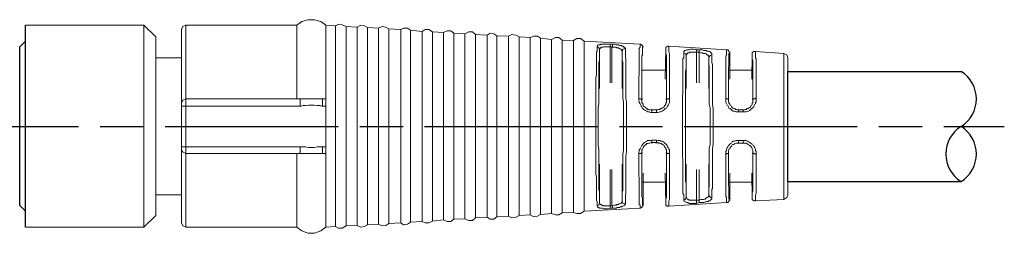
# Model space of a CAD drawing. Header units: millimetres. Extents: x 399 to 6233, y -1870 to 1602.
# Tile 274 of 656: x 3821 to 3889, y 472 to 487. Entities that reach past the tile are written whole.
import ezdxf

# ---------------------------------------------------------------- set-up
doc = ezdxf.new("R2010")
doc.units = ezdxf.units.MM
doc.linetypes.add('AM_ISO08W050', pattern=[18, 12, -1.5, 3, -1.5])
doc.layers.add('AM_7', color=4, linetype='AM_ISO08W050', lineweight=25)
doc.layers.add('可見 (ISO)', color=7, linetype='Continuous', lineweight=25)
doc.layers.add('S40', color=7, linetype='Continuous')
doc.layers.add('中繼線', color=7, linetype='Continuous')

# ---------------------------------------------------------------- blocks, each defined once
blk = doc.blocks.new('S40-下視-02')
at = {"layer": '可見 (ISO)'}
for p, q in [((63.12, -7), (63.12, 7)), ((62.72, 5.5), (63.12, 5.9)), ((62.72, -5.5), (62.72, 5.5)), ((62.72, -5.5), (63.12, -5.9))]:
    blk.add_line(p, q, dxfattribs=at)
blk = doc.blocks.new('180度接頭-正視')
for p, q in [((52.874, 3.794), (64.874, 3.794)), ((52.874, -3.843), (52.874, 3.794)), ((52.874, -3.843), (64.874, -3.843))]:
    blk.add_line(p, q)
at = {"lineweight": 20}
for points in [[(0, 7), (8.214, 7)], [(0, -7), (0, 7)], [(8.214, 7), (9.029, 6.185)], [(8.214, -7), (8.214, 7), (8.214, 7)], [(11.124, 7), (10.907, 6.917), (10.824, 6.701)], [(20.817, 7), (20.485, 7.249), (20.052, 7.382), (19.587, 7.382), (19.154, 7.249), (18.822, 7), (11.124, 7)], [(11.124, 7), (11.124, 1.895)], [(18.822, 1.895), (18.822, 7), (18.822, 7)], [(21.499, 6.95), (20.817, 7)], [(20.817, 7), (20.817, 1.895)], [(22.23, 6.917), (21.964, 7.033), (21.715, 7.083), (21.499, 6.95)], [(21.499, -6.967), (21.499, 6.95)], [(22.995, 6.867), (22.23, 6.917)], [(22.23, -6.917), (22.23, 6.917), (22.23, 6.917)], [(23.71, 6.834), (23.511, 6.95), (23.245, 7), (22.995, 6.867)], [(22.995, -6.884), (22.995, 6.867), (22.995, 6.867)], [(24.475, 6.784), (23.71, 6.834)], [(23.71, -6.834), (23.71, 6.834), (23.71, 6.834)], [(25.207, 6.751), (24.99, 6.867), (24.741, 6.917), (24.475, 6.784)], [(9.029, -6.202), (9.029, 6.185)], [(10.824, 1.596), (10.824, 6.701)], [(24.475, -6.8), (24.475, 6.784), (24.475, 6.784)], [(26.021, 6.701), (25.207, 6.751)], [(25.207, -6.751), (25.207, 6.751), (25.207, 6.751)], [(26.703, 6.651), (26.487, 6.784), (26.221, 6.784), (26.021, 6.701)], [(26.021, -6.701), (26.021, 6.701)], [(27.501, 6.568), (26.703, 6.651)], [(26.703, -6.667), (26.703, 6.651), (26.703, 6.651)], [(28.233, 6.534), (27.967, 6.701), (27.717, 6.701), (27.501, 6.568)], [(27.501, -6.618), (27.501, 6.568), (27.501, 6.568)], [(28.998, 6.485), (28.233, 6.534)], [(28.233, -6.584), (28.233, 6.534), (28.233, 6.534)], [(29.713, 6.451), (29.496, 6.618), (29.247, 6.618), (28.998, 6.485)], [(28.998, -6.501), (28.998, 6.485), (28.998, 6.485)], [(30.477, 6.401), (29.713, 6.451)], [(29.713, -6.451), (29.713, 6.451), (29.713, 6.451)], [(31.209, 6.352), (30.993, 6.534), (30.743, 6.534), (30.477, 6.401)], [(30.477, -6.418), (30.477, 6.401), (30.477, 6.401)], [(32.024, 6.318), (31.209, 6.352)], [(31.209, -6.368), (31.209, 6.352), (31.209, 6.352)], [(32.689, 6.268), (32.489, 6.401), (32.223, 6.451), (32.024, 6.318)], [(32.024, -6.318), (32.024, 6.318), (32.024, 6.318)], [(33.504, 6.235), (32.689, 6.268)], [(32.689, -6.285), (32.689, 6.268), (32.689, 6.268)], [(34.235, 6.185), (34.019, 6.318), (33.72, 6.352), (33.504, 6.235)], [(33.504, -6.235), (33.504, 6.235), (33.504, 6.235)], [(35, 6.152), (34.235, 6.185)], [(34.235, -6.202), (34.235, 6.185), (34.235, 6.185)], [(35.715, 6.102), (35.499, 6.235), (35.249, 6.235), (35, 6.152)], [(35, -6.152), (35, 6.152), (35, 6.152)], [(37.211, 5.969), (36.995, 6.152), (36.746, 6.152), (36.48, 6.019)], [(36.48, 6.019), (35.715, 6.102)], [(35.715, -6.119), (35.715, 6.102), (35.715, 6.102)], [(36.48, -6.069), (36.48, 6.019), (36.48, 6.019)], [(38.01, 5.936), (37.211, 5.969)], [(37.211, -6.019), (37.211, 5.969), (37.211, 5.969)], [(42.615, 5.686), (38.741, 5.886), (38.492, 6.069), (38.226, 6.069), (38.01, 5.936)], [(38.01, -5.986), (38.01, 5.936), (38.01, 5.936)], [(38.741, 5.886), (38.741, -5.903), (38.741, -5.903)], [(39.639, -5.52), (39.639, -5.254), (39.589, -5.138), (39.589, -3.558), (39.556, -3.342), (39.556, -3.176), (39.556, -3.01), (39.556, -2.793), (39.556, -2.577), (39.556, -2.411), (39.556, -2.195), (39.556, -1.979), (39.556, -1.762), (39.556, -1.347), (39.556, -0.881), (39.556, -0.449), (39.556, -0.033), (39.556, 0.449), (39.556, 0.865), (39.556, 1.33), (39.556, 1.762), (39.556, 2.195), (39.556, 2.394), (39.556, 2.577), (39.556, 2.777), (39.556, 2.993), (39.556, 3.159), (39.556, 3.342), (39.589, 3.558), (39.589, 3.724), (39.589, 3.891), (39.589, 4.057), (39.589, 4.19), (39.589, 4.356), (39.589, 4.489), (39.589, 4.656), (39.589, 4.789), (39.589, 4.905), (39.589, 5.005), (39.589, 5.121), (39.639, 5.204), (39.639, 5.337), (39.639, 5.42), (39.639, 5.504)], [(39.639, 5.504), (39.639, 5.553), (39.672, 5.587), (39.722, 5.637), (39.755, 5.637), (39.855, 5.637), (39.888, 5.686), (39.938, 5.686), (40.021, 5.686), (40.105, 5.686), (40.188, 5.686), (40.271, 5.686), (40.354, 5.686), (40.537, 5.686)], [(39.805, 5.287), (39.755, 5.42), (39.639, 5.504)], [(40.537, 5.504), (40.105, 5.504), (40.055, 5.47), (39.938, 5.47), (39.888, 5.42), (39.855, 5.42), (39.855, 5.387), (39.805, 5.337), (39.805, 5.287)], [(40.537, 5.686), (40.703, 5.686), (40.703, 5.686)], [(40.537, 5.504), (40.537, 5.686), (40.537, 5.686)], [(40.653, 5.47), (40.537, 5.504)], [(40.537, 5.504), (40.537, 2.993)], [(41.385, 5.171), (41.385, 5.254), (41.335, 5.254), (41.335, 5.287), (41.302, 5.337), (41.252, 5.337), (41.202, 5.387), (41.169, 5.387), (41.119, 5.42), (41.086, 5.42), (41.002, 5.42), (40.952, 5.47), (40.819, 5.47), (40.653, 5.47), (40.653, 5.504), (40.703, 5.553), (40.703, 5.587), (40.703, 5.637), (40.703, 5.686)], [(40.653, 2.993), (40.653, 5.47)], [(40.703, 5.686), (40.869, 5.686), (40.952, 5.637), (41.119, 5.637), (41.202, 5.587), (41.252, 5.587), (41.335, 5.587), (41.385, 5.553), (41.418, 5.553), (41.468, 5.504), (41.501, 5.47), (41.551, 5.47), (41.551, 5.42), (41.601, 5.387)], [(42.532, 1.895), (42.532, 3.425), (42.565, 3.591), (42.565, 5.387), (42.615, 5.47), (42.615, 5.504), (42.615, 5.553), (42.615, 5.587), (42.615, 5.637), (42.615, 5.686)], [(42.831, 5.47), (42.831, 5.504), (42.781, 5.553), (42.781, 5.587), (42.748, 5.587), (42.748, 5.637), (42.698, 5.637), (42.665, 5.686), (42.615, 5.686)], [(42.781, 5.47), (42.781, 4.955), (42.748, 4.872), (42.748, 1.846)], [(44.444, 1.846), (44.444, 4.955), (44.394, 5.038), (44.394, 5.47), (44.444, 5.504), (44.494, 5.504), (44.527, 5.553), (44.577, 5.553), (44.61, 5.553)], [(48.618, 5.287), (44.61, 5.553)], [(44.61, 5.553), (44.61, 5.121), (44.66, 5.038), (44.66, 1.895)], [(39.805, 5.287), (39.805, 4.572), (39.755, 4.406), (39.755, 1.546), (39.722, 1.297), (39.722, 1.031), (39.722, 0.781), (39.722, 0.532), (39.722, 0.266), (39.722, -0.033), (39.722, -0.283), (39.722, -0.532), (39.722, -0.798), (39.722, -1.048), (39.722, -1.347), (39.755, -1.596), (39.755, -1.862), (39.755, -2.062), (39.755, -2.328), (39.755, -2.577), (39.755, -2.793), (39.755, -3.043), (39.755, -3.259), (39.755, -3.475), (39.755, -3.691), (39.755, -3.857), (39.755, -4.074), (39.755, -4.24), (39.755, -4.406), (39.805, -4.572), (39.805, -4.755), (39.805, -4.872), (39.805, -5.005), (39.805, -5.138), (39.805, -5.221), (39.805, -5.304)], [(39.805, 2.61), (39.805, 5.287)], [(41.601, 5.387), (41.418, 5.337), (41.385, 5.171)], [(41.385, -5.171), (41.385, -4.572), (41.418, -4.456), (41.418, -1.945), (41.468, -1.679), (41.468, -1.43), (41.468, -1.181), (41.468, -0.914), (41.468, -0.665), (41.468, -0.416), (41.468, -0.15), (41.468, 0.1), (41.468, 0.399), (41.468, 0.648), (41.468, 0.914), (41.468, 1.164), (41.468, 1.43), (41.468, 1.679), (41.418, 1.929), (41.418, 2.195), (41.418, 2.394), (41.418, 2.66), (41.418, 2.876), (41.418, 3.076), (41.418, 3.292), (41.418, 3.508), (41.418, 3.724), (41.418, 3.891), (41.418, 4.107), (41.418, 4.273), (41.418, 4.439), (41.385, 4.572), (41.385, 4.705), (41.385, 4.872), (41.385, 4.955), (41.385, 5.088), (41.385, 5.171)], [(41.385, 5.171), (41.385, 2.61)], [(41.601, 5.387), (41.601, 4.789), (41.634, 4.656), (41.634, 1.895), (41.684, 1.713), (41.684, 1.297), (41.684, 0.865), (41.684, -0.033), (41.684, -0.881), (41.684, -1.297), (41.684, -1.729), (41.634, -2.112), (41.634, -2.544), (41.634, -2.71), (41.634, -2.926), (41.634, -3.093), (41.634, -3.259), (41.634, -3.475), (41.634, -3.641), (41.634, -3.774), (41.634, -3.941), (41.634, -4.107), (41.634, -4.24), (41.634, -4.406), (41.634, -4.539), (41.634, -4.672), (41.601, -4.789), (41.601, -4.922), (41.601, -5.005), (41.601, -5.138), (41.601, -5.221), (41.601, -5.304), (41.601, -5.387)], [(44.361, 3.259), (44.394, 5.337)], [(44.394, 5.337), (44.394, 5.387), (44.394, 5.387)], [(45.641, -5.138), (45.641, -4.755), (45.591, -4.672), (45.591, -2.361), (45.558, -2.029), (45.558, -1.646), (45.558, -1.214), (45.558, -0.831), (45.558, -0.033), (45.558, 0.831), (45.558, 1.214), (45.558, 1.596), (45.558, 2.012), (45.591, 2.361), (45.591, 2.577), (45.591, 2.743), (45.591, 2.91), (45.591, 3.076), (45.591, 3.259), (45.591, 3.425), (45.591, 3.591), (45.591, 3.724), (45.591, 3.891), (45.591, 4.024), (45.591, 4.14), (45.591, 4.273), (45.591, 4.406), (45.591, 4.523), (45.591, 4.656), (45.641, 4.739), (45.641, 4.822), (45.641, 4.955), (45.641, 5.038), (45.641, 5.088)], [(45.641, 5.088), (45.641, 5.171), (45.675, 5.204), (45.724, 5.254), (45.758, 5.254), (45.857, 5.287), (45.891, 5.287), (45.941, 5.287), (46.024, 5.287), (46.107, 5.337), (46.19, 5.337), (46.273, 5.337), (46.356, 5.337), (46.523, 5.287)], [(45.808, 4.905), (45.758, 5.038), (45.641, 5.088)], [(45.808, 4.905), (45.808, 3.974), (45.758, 3.808), (45.758, -3.808), (45.808, -3.99), (45.808, -4.157), (45.808, -4.323), (45.808, -4.456), (45.808, -4.572), (45.808, -4.705), (45.808, -4.838), (45.808, -4.922)], [(46.523, 5.121), (46.057, 5.121), (46.024, 5.088), (45.941, 5.088), (45.891, 5.038), (45.857, 5.005), (45.857, 4.955), (45.808, 4.955), (45.808, 4.905)], [(45.808, 2.61), (45.808, 4.905)], [(46.523, 5.287), (46.705, 5.287), (46.705, 5.287)], [(46.523, 5.121), (46.523, 5.287), (46.523, 5.287)], [(46.705, 5.121), (46.523, 5.121)], [(46.523, 5.121), (46.523, 2.993)], [(46.705, 5.287), (46.955, 5.287), (47.038, 5.254), (47.204, 5.254), (47.254, 5.204), (47.337, 5.204), (47.387, 5.171), (47.47, 5.171), (47.504, 5.121), (47.504, 5.088), (47.553, 5.088), (47.587, 5.038), (47.587, 5.005), (47.587, 4.955)], [(47.387, 4.789), (47.387, 4.872), (47.337, 4.872), (47.337, 4.905), (47.304, 4.955), (47.254, 4.955), (47.204, 5.005), (47.171, 5.005), (47.121, 5.038), (47.088, 5.038), (47.005, 5.038), (46.955, 5.088), (46.822, 5.088), (46.705, 5.121), (46.705, 5.171), (46.705, 5.204), (46.705, 5.254), (46.705, 5.287)], [(46.705, 2.993), (46.705, 5.121)], [(47.587, 4.955), (47.47, 4.905), (47.387, 4.789)], [(47.387, -4.789), (47.387, -4.323), (47.42, -4.19), (47.42, -1.513), (47.47, -1.264), (47.47, -0.998), (47.47, -0.798), (47.47, -0.532), (47.47, -0.283), (47.47, -0.033), (47.47, 0.233), (47.47, 0.482), (47.47, 0.748), (47.47, 0.998), (47.47, 1.247), (47.42, 1.513), (47.42, 1.762), (47.42, 1.979), (47.42, 2.228), (47.42, 2.444), (47.42, 2.66), (47.42, 2.876), (47.42, 3.076), (47.42, 3.292), (47.42, 3.458), (47.42, 3.675), (47.42, 3.841), (47.42, 4.024), (47.42, 4.14), (47.387, 4.323), (47.387, 4.439), (47.387, 4.572), (47.387, 4.705), (47.387, 4.789)], [(47.387, 4.789), (47.387, 2.61)], [(47.587, 4.955), (47.587, 4.406), (47.637, 4.273), (47.637, 1.546), (47.686, 1.164), (47.686, 0.781), (47.686, -0.033), (47.686, -0.798), (47.686, -1.214), (47.637, -1.596), (47.637, -1.945), (47.637, -2.328), (47.637, -2.66), (47.637, -2.827), (47.637, -3.01), (47.637, -3.176), (47.637, -3.342), (47.637, -3.475), (47.637, -3.641), (47.637, -3.774), (47.637, -3.941), (47.637, -4.074), (47.637, -4.19), (47.637, -4.323), (47.587, -4.406), (47.587, -4.539), (47.587, -4.622), (47.587, -4.755), (47.587, -4.838), (47.587, -4.922), (47.587, -5.005)], [(48.568, 1.895), (48.568, 4.872), (48.618, 4.905), (48.618, 5.287)], [(48.834, 5.088), (48.834, 5.121), (48.784, 5.171), (48.784, 5.204), (48.751, 5.254), (48.701, 5.287), (48.651, 5.287), (48.618, 5.287)], [(48.834, 5.088), (48.784, 5.038), (48.784, 4.19), (48.751, 4.057), (48.751, 3.891), (48.751, 3.724), (48.751, 3.558), (48.751, 3.342), (48.751, 3.159), (48.751, 2.96), (48.751, 2.743), (48.751, 2.527), (48.751, 2.311), (48.751, 2.062), (48.751, 1.846)], [(48.834, 5.088), (48.834, 5.121), (48.834, 5.121)], [(48.834, 3.259), (48.834, 5.088)], [(50.363, 3.259), (50.397, 5.005)], [(50.397, 5.005), (50.397, 5.088), (50.447, 5.121), (50.496, 5.171), (50.53, 5.171), (50.58, 5.171), (50.613, 5.171)], [(50.397, 4.955), (50.397, 5.005), (50.397, 5.005)], [(50.447, 1.846), (50.447, 4.572), (50.397, 4.656), (50.397, 4.955)], [(52.575, 5.038), (50.613, 5.171)], [(50.613, 5.171), (50.613, 4.739), (50.663, 4.656), (50.663, 1.929)], [(52.874, 4.739), (52.791, 4.955), (52.575, 5.038)], [(52.575, -5.088), (52.575, 5.038)], [(52.874, 4.739), (52.874, -4.789)], [(42.748, 3.891), (44.444, 3.891)], [(48.751, 3.891), (50.447, 3.891)], [(11.124, 1.895), (10.907, 1.812), (10.824, 1.596)], [(10.824, 1.38), (10.824, 1.596), (10.824, 1.596)], [(10.824, -1.43), (10.824, 1.38), (11.124, 1.38)], [(11.124, 1.38), (11.124, 1.895), (19.038, 1.895)], [(19.038, -1.43), (11.124, -1.43), (11.124, 1.38), (19.038, 1.38)], [(20.601, 1.895), (19.038, 1.895), (19.038, 1.895)], [(19.038, 1.895), (19.038, 1.38)], [(20.601, 1.38), (20.518, 1.38), (20.435, 1.43), (20.219, 1.43), (20.019, 1.463), (19.919, 1.463), (19.836, 1.463), (19.72, 1.463), (19.637, 1.463), (19.42, 1.43), (19.254, 1.43), (19.121, 1.38), (19.038, 1.38)], [(20.601, 1.895), (20.601, 1.38)], [(20.601, 1.895), (20.817, 1.895), (20.817, 1.38)], [(20.601, 1.38), (20.817, 1.38), (20.817, -1.43), (20.601, -1.43)], [(43.43, 0.948), (43.33, 0.948), (43.247, 0.998), (43.164, 0.998), (43.081, 1.031), (42.998, 1.081), (42.914, 1.131), (42.865, 1.164), (42.781, 1.247), (42.748, 1.33), (42.698, 1.38), (42.665, 1.463), (42.615, 1.546), (42.565, 1.629), (42.565, 1.713), (42.532, 1.812), (42.532, 1.895)], [(42.532, 1.895), (42.665, 1.895), (42.698, 1.846), (42.748, 1.846), (42.748, 1.762), (42.748, 1.713), (42.748, 1.629), (42.781, 1.596), (42.831, 1.513), (42.831, 1.463), (42.865, 1.38), (42.914, 1.33), (42.998, 1.297), (43.048, 1.247), (43.081, 1.214), (43.164, 1.164), (43.214, 1.164), (43.297, 1.131), (43.38, 1.131), (43.43, 1.131), (43.43, 0.948)], [(42.748, 1.846), (42.781, 1.895)], [(44.66, 1.895), (44.66, 1.629), (44.61, 1.546), (44.577, 1.463), (44.527, 1.38), (44.494, 1.33), (44.444, 1.247), (44.361, 1.214), (44.278, 1.131), (44.228, 1.081), (44.145, 1.031), (44.062, 0.998), (43.979, 0.998), (43.846, 0.948), (43.762, 0.948)], [(43.762, 0.948), (43.762, 1.131), (43.846, 1.131), (43.895, 1.164), (43.979, 1.164), (44.062, 1.214), (44.112, 1.214), (44.145, 1.247), (44.228, 1.297), (44.278, 1.33), (44.311, 1.38), (44.361, 1.463), (44.394, 1.513), (44.394, 1.596), (44.444, 1.629), (44.444, 1.713), (44.444, 1.762), (44.444, 1.846)], [(44.394, 1.895), (44.444, 1.846)], [(44.66, 1.895), (44.494, 1.895), (44.494, 1.846), (44.444, 1.846)], [(49.466, 0.998), (49.249, 0.998), (49.166, 1.031), (49.083, 1.031), (49, 1.081), (48.95, 1.131), (48.867, 1.214), (48.784, 1.247), (48.751, 1.33), (48.701, 1.43), (48.651, 1.463), (48.618, 1.546), (48.568, 1.629), (48.568, 1.713), (48.568, 1.812), (48.568, 1.895)], [(48.568, 1.895), (48.701, 1.895), (48.751, 1.846), (48.751, 1.713), (48.784, 1.629), (48.784, 1.596), (48.834, 1.513), (48.867, 1.463), (48.917, 1.43), (48.95, 1.33), (49, 1.297), (49.05, 1.247), (49.133, 1.214), (49.166, 1.214), (49.249, 1.164), (49.299, 1.164), (49.382, 1.131), (49.432, 1.131), (49.466, 0.998)], [(48.751, 1.846), (48.784, 1.895)], [(50.663, 1.929), (50.663, 1.713), (50.613, 1.629), (50.613, 1.546), (50.58, 1.513), (50.53, 1.43), (50.496, 1.33), (50.397, 1.247), (50.363, 1.214), (50.28, 1.164), (50.23, 1.081), (50.147, 1.031), (50.064, 1.031), (49.981, 0.998), (49.848, 0.998), (49.765, 0.998)], [(49.765, 0.998), (49.765, 1.131), (49.848, 1.131), (49.898, 1.164), (49.981, 1.164), (50.014, 1.214), (50.114, 1.214), (50.147, 1.247), (50.23, 1.297), (50.28, 1.33), (50.314, 1.43), (50.363, 1.463), (50.397, 1.513), (50.397, 1.596), (50.447, 1.629), (50.447, 1.713), (50.447, 1.762), (50.447, 1.846)], [(50.397, 1.895), (50.447, 1.846)], [(50.663, 1.929), (50.613, 1.929), (50.58, 1.895), (50.496, 1.895), (50.447, 1.846)], [(43.463, 1.164), (43.43, 1.131)], [(43.43, 1.131), (43.762, 1.131)], [(43.762, 0.948), (43.43, 0.948), (43.43, 0.948)], [(43.762, 1.131), (43.729, 1.164)], [(49.466, 1.164), (49.432, 1.131)], [(49.432, 1.131), (49.765, 1.131)], [(49.765, 0.998), (49.466, 0.998), (49.466, 0.998)], [(49.765, 1.131), (49.715, 1.164)], [(42.532, -1.895), (42.532, -1.812), (42.565, -1.729), (42.565, -1.646), (42.615, -1.563), (42.665, -1.48), (42.698, -1.43), (42.748, -1.347), (42.781, -1.264), (42.865, -1.214), (42.914, -1.131), (42.998, -1.097), (43.081, -1.048), (43.164, -0.998), (43.247, -0.998), (43.33, -0.998), (43.43, -0.964)], [(43.43, -0.964), (43.43, -1.131), (43.38, -1.131), (43.297, -1.181), (43.214, -1.181), (43.164, -1.214), (43.081, -1.214), (43.048, -1.264), (42.998, -1.297), (42.914, -1.347), (42.865, -1.43), (42.831, -1.48), (42.831, -1.513), (42.781, -1.596), (42.748, -1.646), (42.748, -1.729), (42.748, -1.762), (42.748, -1.862)], [(43.43, -0.964), (43.762, -0.964), (43.762, -0.964)], [(43.762, -1.131), (43.43, -1.131)], [(43.43, -1.131), (43.463, -1.214)], [(43.729, -1.214), (43.762, -1.131)], [(43.762, -0.964), (43.846, -0.998), (43.979, -0.998), (44.062, -1.048), (44.145, -1.048), (44.228, -1.097), (44.278, -1.131), (44.361, -1.214), (44.444, -1.264), (44.494, -1.347), (44.527, -1.43), (44.577, -1.48), (44.61, -1.563), (44.66, -1.646), (44.66, -1.729), (44.66, -1.812), (44.66, -1.895)], [(44.66, -1.895), (44.494, -1.895), (44.494, -1.862), (44.444, -1.862), (44.444, -1.762), (44.444, -1.729), (44.444, -1.646), (44.394, -1.596), (44.394, -1.513), (44.361, -1.48), (44.311, -1.43), (44.278, -1.347), (44.228, -1.297), (44.145, -1.264), (44.112, -1.214), (44.062, -1.214), (43.979, -1.181), (43.895, -1.181), (43.846, -1.131), (43.762, -1.131), (43.762, -0.964)], [(48.568, -1.945), (48.568, -1.762), (48.618, -1.679), (48.618, -1.596), (48.651, -1.513), (48.701, -1.43), (48.751, -1.347), (48.834, -1.264), (48.867, -1.214), (48.95, -1.181), (49, -1.097), (49.083, -1.048), (49.166, -1.048), (49.249, -0.998), (49.382, -0.998), (49.466, -0.998)], [(49.466, -0.998), (49.432, -1.181), (49.249, -1.181), (49.166, -1.214), (49.133, -1.264), (49.05, -1.264), (49, -1.297), (48.95, -1.38), (48.917, -1.43), (48.867, -1.48), (48.834, -1.563), (48.784, -1.596), (48.784, -1.646), (48.751, -1.729), (48.751, -1.762), (48.751, -1.862)], [(49.765, -1.181), (49.432, -1.181)], [(49.432, -1.181), (49.466, -1.214)], [(49.466, -0.998), (49.765, -0.998), (49.765, -0.998)], [(49.715, -1.214), (49.765, -1.181)], [(49.765, -0.998), (49.981, -0.998), (50.064, -1.048), (50.147, -1.097), (50.23, -1.131), (50.28, -1.181), (50.363, -1.214), (50.397, -1.297), (50.496, -1.347), (50.53, -1.43), (50.58, -1.513), (50.613, -1.596), (50.613, -1.679), (50.663, -1.762), (50.663, -1.862), (50.663, -1.945)], [(50.663, -1.945), (50.58, -1.945), (50.58, -1.895), (50.496, -1.895), (50.447, -1.862), (50.447, -1.812), (50.447, -1.729), (50.447, -1.679), (50.397, -1.596), (50.397, -1.563), (50.363, -1.48), (50.314, -1.43), (50.28, -1.38), (50.23, -1.347), (50.147, -1.297), (50.114, -1.264), (50.014, -1.214), (49.981, -1.181), (49.898, -1.181), (49.848, -1.181), (49.765, -1.181), (49.765, -0.998)], [(10.824, -1.596), (10.824, -1.43), (11.124, -1.43)], [(10.824, -1.596), (10.907, -1.812), (11.124, -1.895)], [(10.824, -6.701), (10.824, -1.596)], [(11.124, -1.43), (11.124, -1.895), (11.124, -1.895)], [(19.038, -1.43), (19.038, -1.895), (11.124, -1.895)], [(11.124, -1.895), (11.124, -7)], [(18.822, -1.895), (18.822, -7)], [(19.038, -1.43), (19.42, -1.43), (19.637, -1.48), (20.019, -1.48), (20.219, -1.43), (20.435, -1.43), (20.518, -1.43), (20.601, -1.43)], [(19.038, -1.895), (20.817, -1.895), (20.817, -1.43)], [(20.601, -1.43), (20.601, -1.895), (20.601, -1.895)], [(20.817, -1.895), (20.817, -7)], [(42.532, -1.895), (42.698, -1.895), (42.698, -1.862), (42.748, -1.862)], [(42.615, -5.686), (42.615, -5.47), (42.565, -5.437), (42.565, -3.608), (42.532, -3.425), (42.532, -3.259), (42.532, -3.093), (42.532, -2.876), (42.532, -2.71), (42.532, -2.494), (42.532, -2.328), (42.532, -2.112), (42.532, -1.895)], [(42.748, -1.862), (42.748, -4.872), (42.781, -5.005), (42.781, -5.47)], [(42.781, -1.895), (42.748, -1.862)], [(44.394, -5.354), (44.394, -5.055), (44.444, -4.955), (44.444, -1.862)], [(44.444, -1.862), (44.394, -1.895)], [(44.66, -1.895), (44.66, -5.088), (44.61, -5.171), (44.61, -5.553)], [(48.568, -1.945), (48.618, -1.945), (48.618, -1.895), (48.751, -1.895), (48.751, -1.862)], [(48.618, -5.304), (48.618, -4.955), (48.568, -4.872), (48.568, -1.945)], [(48.751, -1.862), (48.751, -4.074), (48.784, -4.19), (48.784, -5.055), (48.834, -5.088)], [(48.784, -1.895), (48.751, -1.862)], [(50.397, -5.005), (50.397, -4.622), (50.447, -4.489), (50.447, -1.862)], [(50.447, -1.862), (50.397, -1.895)], [(50.663, -1.945), (50.663, -4.672), (50.613, -4.755), (50.613, -5.171)], [(39.805, -5.304), (39.805, -2.627)], [(41.385, -2.627), (41.385, -5.171)], [(45.808, -4.922), (45.808, -2.627)], [(47.387, -2.627), (47.387, -4.789)], [(40.537, -3.01), (40.537, -5.52)], [(40.653, -5.52), (40.653, -3.01)], [(42.831, -3.259), (42.831, -5.47)], [(44.361, -3.259), (44.394, -5.354)], [(46.523, -3.01), (46.523, -5.138)], [(46.705, -5.138), (46.705, -3.01)], [(48.834, -3.259), (48.834, -5.138)], [(50.363, -3.259), (50.397, -5.005)], [(42.748, -3.891), (44.444, -3.891)], [(48.751, -3.891), (50.447, -3.891)], [(39.639, -5.52), (39.755, -5.47), (39.805, -5.304)], [(39.805, -5.304), (39.805, -5.354), (39.855, -5.387), (39.855, -5.437), (39.888, -5.437), (39.938, -5.47), (39.971, -5.47), (40.021, -5.47), (40.055, -5.52), (40.105, -5.52), (40.188, -5.52), (40.238, -5.52), (40.354, -5.52), (40.537, -5.52)], [(40.703, -5.686), (40.703, -5.553), (40.653, -5.52), (40.819, -5.47), (40.952, -5.47), (41.002, -5.437), (41.086, -5.437), (41.119, -5.437), (41.169, -5.387), (41.202, -5.387), (41.252, -5.354), (41.302, -5.354), (41.335, -5.304), (41.385, -5.254), (41.385, -5.221), (41.385, -5.171)], [(41.601, -5.387), (41.601, -5.437), (41.551, -5.437), (41.551, -5.47), (41.501, -5.52), (41.468, -5.52), (41.418, -5.553), (41.385, -5.553), (41.335, -5.603), (41.252, -5.603), (41.202, -5.637), (41.119, -5.637), (41.036, -5.637), (40.952, -5.686), (40.869, -5.686), (40.703, -5.686)], [(41.385, -5.171), (41.418, -5.354), (41.601, -5.387)], [(44.394, -5.354), (44.394, -5.304), (44.394, -5.304)], [(44.394, -5.354), (44.394, -5.47), (44.444, -5.52), (44.494, -5.52), (44.527, -5.553), (44.577, -5.553), (44.61, -5.553)], [(44.61, -5.553), (48.618, -5.304)], [(45.641, -5.138), (45.758, -5.055), (45.808, -4.922)], [(46.523, -5.354), (46.024, -5.354), (45.941, -5.304), (45.857, -5.304), (45.758, -5.254), (45.724, -5.254), (45.675, -5.221), (45.641, -5.171), (45.641, -5.138)], [(45.808, -4.922), (45.808, -4.955), (45.857, -5.005), (45.891, -5.055), (45.941, -5.088), (45.974, -5.088), (46.024, -5.138), (46.057, -5.138), (46.107, -5.138), (46.19, -5.138), (46.24, -5.138), (46.406, -5.138), (46.523, -5.138)], [(46.523, -5.354), (46.523, -5.138), (46.523, -5.138)], [(46.523, -5.138), (46.705, -5.138)], [(46.705, -5.304), (46.523, -5.354), (46.523, -5.354)], [(46.705, -5.304), (46.705, -5.138), (46.822, -5.088), (47.005, -5.088), (47.088, -5.055), (47.121, -5.055), (47.171, -5.005), (47.204, -5.005), (47.254, -4.955), (47.304, -4.955), (47.337, -4.922), (47.337, -4.872), (47.387, -4.872), (47.387, -4.838), (47.387, -4.789)], [(47.587, -5.005), (47.587, -5.055), (47.553, -5.088), (47.504, -5.138), (47.47, -5.171), (47.387, -5.171), (47.337, -5.221), (47.254, -5.221), (47.204, -5.254), (47.121, -5.254), (47.038, -5.304), (46.955, -5.304), (46.872, -5.304), (46.705, -5.304)], [(47.387, -4.789), (47.47, -4.922), (47.587, -5.005)], [(48.834, -5.138), (48.784, -5.171), (48.784, -5.221), (48.751, -5.254), (48.701, -5.304), (48.651, -5.304), (48.618, -5.304)], [(48.834, -5.088), (48.834, -5.138), (48.834, -5.138)], [(50.397, -5.005), (50.397, -4.955), (50.397, -4.955)], [(50.397, -5.005), (50.397, -5.088), (50.447, -5.138), (50.496, -5.171), (50.53, -5.171), (50.58, -5.171), (50.613, -5.171)], [(50.613, -5.171), (52.575, -5.088)], [(52.575, -5.088), (52.791, -4.955), (52.874, -4.789)], [(35, -6.152), (35.249, -6.285), (35.499, -6.235), (35.715, -6.119)], [(35.715, -6.119), (36.48, -6.069)], [(36.48, -6.069), (36.746, -6.152), (36.995, -6.152), (37.211, -6.019)], [(37.211, -6.019), (38.01, -5.986)], [(38.01, -5.986), (38.226, -6.069), (38.492, -6.069), (38.741, -5.903)], [(38.741, -5.903), (42.615, -5.686)], [(40.537, -5.686), (40.354, -5.736), (40.105, -5.736), (40.021, -5.686), (39.938, -5.686), (39.888, -5.686), (39.805, -5.686), (39.755, -5.637), (39.722, -5.637), (39.672, -5.603), (39.639, -5.553), (39.639, -5.52)], [(40.537, -5.686), (40.537, -5.52), (40.537, -5.52)], [(40.537, -5.52), (40.653, -5.52)], [(40.703, -5.686), (40.537, -5.686), (40.537, -5.686)], [(42.831, -5.47), (42.831, -5.52), (42.781, -5.553), (42.781, -5.603), (42.748, -5.603), (42.748, -5.637), (42.698, -5.637), (42.665, -5.686), (42.615, -5.686)], [(42.781, -5.47), (42.831, -5.47), (42.831, -5.47)], [(9.029, -6.202), (8.214, -7)], [(10.824, -6.701), (10.907, -6.917), (11.124, -7)], [(23.71, -6.834), (24.475, -6.8)], [(24.475, -6.8), (24.741, -6.917), (24.99, -6.884), (25.207, -6.751)], [(25.207, -6.751), (26.021, -6.701)], [(26.021, -6.701), (26.221, -6.834), (26.487, -6.8), (26.703, -6.667)], [(26.703, -6.667), (27.501, -6.618)], [(27.501, -6.618), (27.717, -6.701), (27.967, -6.701), (28.233, -6.584)], [(28.233, -6.584), (28.998, -6.501)], [(28.998, -6.501), (29.247, -6.618), (29.496, -6.618), (29.713, -6.451)], [(29.713, -6.451), (30.477, -6.418)], [(30.477, -6.418), (30.743, -6.534), (30.993, -6.534), (31.209, -6.368)], [(31.209, -6.368), (32.024, -6.318)], [(32.024, -6.318), (32.223, -6.451), (32.489, -6.451), (32.689, -6.285)], [(32.689, -6.285), (33.504, -6.235)], [(33.504, -6.235), (33.72, -6.368), (34.019, -6.318), (34.235, -6.202)], [(34.235, -6.202), (35, -6.152)], [(8.214, -7), (0, -7)], [(11.124, -7), (18.822, -7)], [(18.822, -7), (19.154, -7.266), (19.587, -7.432), (20.052, -7.432), (20.485, -7.266), (20.817, -7)], [(20.817, -7), (21.499, -6.967)], [(21.499, -6.967), (21.715, -7.083), (21.964, -7.083), (22.23, -6.917)], [(22.23, -6.917), (22.995, -6.884)], [(22.995, -6.884), (23.245, -7), (23.511, -6.967), (23.71, -6.834)]]:
    blk.add_lwpolyline(points, dxfattribs=at)
at = {"lineweight": 15}
for points in [[(10.824, 4.739), (9.029, 4.739)], [(9.029, -4.755), (10.824, -4.755)]]:
    blk.add_lwpolyline(points, dxfattribs=at)
for centre, start, end in [((63.688, 1.884), 301.85797, 58.14203), ((66.061, -1.934), 121.85797, 238.14203), ((63.688, -1.934), 301.85797, 58.14203)]:
    blk.add_arc(centre, 2.248, start, end)

msp = doc.modelspace()

# ---------------------------------------------------------------- linework, layer by layer
at = {"layer": 'AM_7'}
msp.add_line((3686.618, 479.646), (3888.812, 479.62), dxfattribs=at)

# ---------------------------------------------------------------- block references
at = {"layer": 'S40'}
msp.add_blockref('S40-下視-02', (3757.818, 479.646), dxfattribs=at)
at = {"layer": '中繼線'}
msp.add_blockref('180度接頭-正視', (3820.938, 479.646), dxfattribs=at)

doc.saveas('drawing.dxf')
